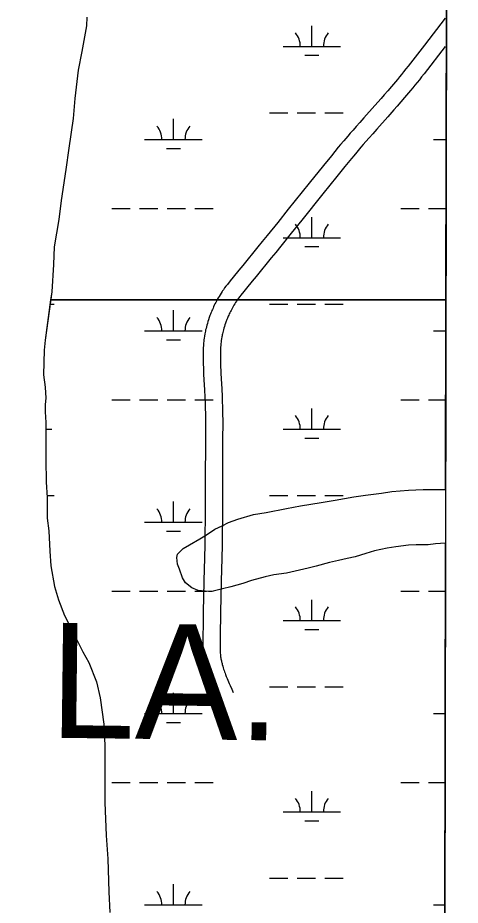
# Model space of a CAD drawing. Extents: x 3177185 to 3215018, y 812988 to 838321.
# Drawn here: x 3212033 to 3212802, y 822330 to 823873 of the extents above; entities that cross this region are included whole.
import ezdxf

# ---------------------------------------------------------------- set-up
doc = ezdxf.new("R2010")
doc.units = 0
for name, color, linetype in [('V-GRID-FRAM', 7, 'Continuous'), ('V-ROAD-CNTR', 7, 'Continuous'), ('V-SITE-VEGE', 7, 'Continuous'), ('V-TOPO-GNAM-IDEN', 7, 'Continuous'), ('V-WETL-SWMP', 7, 'Continuous')]:
    doc.layers.add(name, color=color, linetype=linetype)

msp = doc.modelspace()

# ---------------------------------------------------------------- linework, layer by layer
at = {"layer": 'V-GRID-FRAM'}
msp.add_lwpolyline([(3181402.4, 836586.1), (3212801.6, 836513), (3212767.2, 818326.1), (3181352.2, 818399.3), (3181402.4, 836586.1)], dxfattribs=at)
at = {"layer": 'V-ROAD-CNTR'}
for points in [[(3212775.6, 823872.1), (3212739.4, 823825.4), (3212715.1, 823794.1), (3212711.1, 823788.9), (3212707.1, 823784), (3212703.3, 823779.2), (3212699.6, 823774.6), (3212695.9, 823770.1), (3212692.4, 823765.9), (3212688.9, 823761.7), (3212682.1, 823753.7), (3212675.7, 823746.2), (3212669.7, 823739.2), (3212664, 823732.7), (3212653.2, 823720.4), (3212634.2, 823699), (3212627, 823690.9), (3212620.8, 823683.8), (3212615.4, 823677.6), (3212610.6, 823672.2), (3212606.4, 823667.4), (3212599.2, 823658.9), (3212593.8, 823652.6), (3212589.8, 823647.8), (3212583.8, 823640.5), (3212577.8, 823633.2), (3212563.8, 823615.9), (3212539.4, 823585.6), (3212502.8, 823540), (3212484.6, 823517.2), (3212466.3, 823494.5), (3212457.7, 823483.9), (3212450.2, 823474.7), (3212423.7, 823442.3), (3212417, 823434.1), (3212407.1, 823421.9), (3212402.1, 823415.7), (3212397.1, 823409.4), (3212394.7, 823406.4), (3212392.4, 823403.3), (3212390.2, 823400.3), (3212388.7, 823398)], [(3212775.5, 823823), (3212738.8, 823775.6), (3212734.6, 823770.4), (3212730.6, 823765.3), (3212726.7, 823760.4), (3212722.8, 823755.6), (3212719.1, 823751.1), (3212715.4, 823746.7), (3212711.9, 823742.4), (3212705, 823734.3), (3212698.4, 823726.6), (3212692.3, 823719.5), (3212686.5, 823712.9), (3212675.7, 823700.6), (3212656.6, 823679.1), (3212649.5, 823671.1), (3212643.3, 823664), (3212637.9, 823657.9), (3212633.2, 823652.5), (3212629.2, 823647.8), (3212622, 823639.5), (3212616.7, 823633.2), (3212612.8, 823628.5), (3212606.9, 823621.5), (3212601.1, 823614.3), (3212587.2, 823597.1), (3212562.8, 823566.8), (3212526.2, 823521.2), (3212508, 823498.5), (3212489.7, 823475.7), (3212481, 823465), (3212473.4, 823455.7), (3212446.9, 823423.3), (3212440.3, 823415.2), (3212430.4, 823403), (3212425.5, 823396.9), (3212420.6, 823390.8), (3212418.5, 823388.2), (3212416.6, 823385.6), (3212414.8, 823383.1), (3212413.6, 823381.3)], [(3212388.7, 823398), (3212388.2, 823397.3), (3212386.3, 823394.4), (3212384.4, 823391.5), (3212382.7, 823388.7), (3212381.1, 823386), (3212379.6, 823383.3), (3212378.2, 823380.6), (3212376.8, 823378.1), (3212375.5, 823375.6), (3212374.3, 823373.1), (3212373.2, 823370.7), (3212372.2, 823368.4), (3212371.1, 823366.1), (3212370.2, 823363.9), (3212369.3, 823361.8), (3212368.5, 823359.7), (3212367.7, 823357.6), (3212366.9, 823355.6), (3212365.6, 823351.8), (3212364.3, 823348.1), (3212363.3, 823344.7), (3212362.3, 823341.5), (3212361.4, 823338.4), (3212360.7, 823335.5), (3212360, 823332.8), (3212359.4, 823330.3), (3212358.9, 823327.9), (3212358.5, 823325.7), (3212358.1, 823323.5), (3212357.4, 823319.6), (3212356.8, 823316.2), (3212356.4, 823313.1), (3212356.1, 823310.4), (3212355.8, 823308.1), (3212355.6, 823306), (3212355.4, 823302.5), (3212355.2, 823299.8), (3212355.1, 823297.8), (3212355, 823294.8), (3212355, 823291.8), (3212354.9, 823288), (3212354.9, 823287.9)], [(3212413.6, 823381.3), (3212413.1, 823380.6), (3212411.5, 823378.1), (3212409.9, 823375.7), (3212408.5, 823373.3), (3212407.1, 823371), (3212405.8, 823368.7), (3212404.6, 823366.5), (3212403.5, 823364.3), (3212402.4, 823362.2), (3212401.4, 823360.1), (3212400.4, 823358.1), (3212399.5, 823356.1), (3212398.7, 823354.2), (3212397.9, 823352.3), (3212397.1, 823350.5), (3212396.4, 823348.7), (3212395.7, 823346.9), (3212395.1, 823345.3), (3212393.9, 823342), (3212392.9, 823338.9), (3212391.9, 823336), (3212391.1, 823333.2), (3212390.4, 823330.6), (3212389.8, 823328.2), (3212389.2, 823325.9), (3212388.7, 823323.8), (3212388.3, 823321.7), (3212387.9, 823319.8), (3212387.6, 823318.1), (3212387, 823314.7), (3212386.5, 823311.8), (3212386.2, 823309.3), (3212385.9, 823307), (3212385.7, 823305.1), (3212385.5, 823303.4), (3212385.3, 823300.4), (3212385.2, 823298.2), (3212385.1, 823296.5), (3212385, 823294), (3212385, 823291.5), (3212384.9, 823288), (3212385, 823284.6), (3212385, 823282.1)], [(3212354.9, 823287.9), (3212355, 823284.4), (3212355, 823277.4), (3212355.2, 823270.8), (3212355.4, 823264.7), (3212355.6, 823259)], [(3212385, 823282.1), (3212385, 823277.9), (3212385.2, 823271.6), (3212385.4, 823265.7), (3212385.6, 823260.2)], [(3212355.6, 823258.9), (3212355.8, 823253.6), (3212356.3, 823243.6), (3212357.2, 823226.3), (3212357.9, 823213.4), (3212358.3, 823203.7), (3212358.6, 823196.5), (3212358.8, 823191.2), (3212358.9, 823187.2), (3212358.9, 823181.1), (3212359, 823175.1), (3212358.9, 823133.8), (3212358.7, 823071.9), (3212358.5, 823010), (3212358.4, 822995.4), (3212358.2, 822981.6), (3212358, 822968.8), (3212357.8, 822956.7), (3212357.4, 822934), (3212356.4, 822894.3), (3212355.7, 822864.5), (3212355.3, 822842.1), (3212355, 822825.2), (3212354.8, 822812.6), (3212354.7, 822803.1), (3212354.6, 822788.9), (3212354.5, 822774.6), (3212354.6, 822771.7), (3212354.7, 822768.7), (3212354.9, 822765.9), (3212355.1, 822763.2), (3212355.4, 822760.6), (3212355.7, 822758.1), (3212356.1, 822755.7), (3212356.5, 822753.4), (3212356.9, 822751.1), (3212357.3, 822749), (3212357.8, 822746.9), (3212358.2, 822744.9), (3212358.7, 822743), (3212359.2, 822741.1), (3212360.2, 822737.6), (3212361.1, 822734.3), (3212362.1, 822731.2), (3212363.1, 822728.3), (3212364, 822725.6), (3212364.9, 822723.2), (3212365.8, 822720.8), (3212367.4, 822716.5), (3212368.9, 822712.8), (3212370.3, 822709.6), (3212372.7, 822704), (3212374.5, 822699.8), (3212377.3, 822693.6), (3212380.1, 822687.5)], [(3212385.6, 823260.2), (3212385.8, 823255), (3212386.3, 823245.2), (3212387.2, 823227.9), (3212387.9, 823214.8), (3212388.3, 823205), (3212388.6, 823197.5), (3212388.8, 823191.9), (3212388.8, 823187.7), (3212388.9, 823181.4), (3212389, 823175.1), (3212388.9, 823133.8), (3212388.7, 823071.8), (3212388.5, 823009.8), (3212388.4, 822995.1), (3212388.2, 822981.2), (3212388, 822968.3), (3212387.8, 822956.1), (3212387.4, 822933.4), (3212386.4, 822893.6), (3212385.7, 822863.8), (3212385.3, 822841.5), (3212385, 822824.8), (3212384.8, 822812.2), (3212384.7, 822802.8), (3212384.6, 822788.8), (3212384.5, 822774.8), (3212384.6, 822772.4), (3212384.7, 822770.3), (3212384.8, 822768.2), (3212385, 822766.1), (3212385.2, 822764.2), (3212385.4, 822762.2), (3212385.7, 822760.4), (3212386, 822758.6), (3212386.3, 822756.8), (3212386.7, 822755.1), (3212387, 822753.5), (3212387.4, 822751.9), (3212387.8, 822750.3), (3212388.2, 822748.8), (3212389, 822745.8), (3212389.8, 822743), (3212390.6, 822740.4), (3212391.5, 822738), (3212392.3, 822735.7), (3212393.1, 822733.5), (3212393.8, 822731.5), (3212395.3, 822727.6), (3212396.7, 822724.2), (3212397.9, 822721.2), (3212400.2, 822715.9), (3212401.9, 822712), (3212404.6, 822705.9), (3212407.4, 822699.9)]]:
    msp.add_lwpolyline(points, dxfattribs=at)
at = {"layer": 'V-SITE-VEGE'}
for p, q in [((3212776.2, 823052.8), (3212779.6, 824867.4)), ((3212153, 823874.1), (3212152.2, 823859.2)), ((3212152.2, 823859.2), (3212144.3, 823814.3)), ((3212144.3, 823814.3), (3212138.2, 823781.7)), ((3212138.2, 823781.7), (3212132, 823732.5)), ((3212132, 823732.5), (3212129.4, 823698.1)), ((3212129.4, 823698.1), (3212121.6, 823646.2)), ((3212121.6, 823646.2), (3212116.3, 823609.2)), ((3212116.3, 823609.2), (3212108.4, 823555.6)), ((3212108.4, 823555.6), (3212104.1, 823522.1)), ((3212104.1, 823522.1), (3212096.2, 823474.6)), ((3212096.2, 823474.6), (3212095.3, 823443.8)), ((3212095.3, 823443.8), (3212091.9, 823396.3)), ((3212091.9, 823396.3), (3212080.5, 823312.7)), ((3212080.5, 823312.7), (3212078.8, 823295.1)), ((3212078.8, 823295.1), (3212077.9, 823252)), ((3212077.9, 823252), (3212080.6, 823230.8)), ((3212080.6, 823230.8), (3212081.5, 823211.5)), ((3212081.5, 823211.5), (3212080.6, 823200.9)), ((3212080.6, 823200.9), (3212080.6, 823187.7)), ((3212080.6, 823187.7), (3212081.5, 823169.2)), ((3212081.5, 823169.2), (3212081.6, 823105)), ((3212081.6, 823105), (3212082.5, 823065.4)), ((3212082.5, 823065.4), (3212084.3, 823039)), ((3212616.6, 823040.4), (3212636.9, 823043)), ((3212636.9, 823043), (3212665, 823046.6)), ((3212665, 823046.6), (3212682.6, 823049.2)), ((3212682.6, 823049.2), (3212711.6, 823051.9)), ((3212711.6, 823051.9), (3212737.2, 823052.8)), ((3212737.2, 823052.8), (3212776.2, 823052.8)), ((3212084.3, 823039), (3212084.3, 823002.9)), ((3212524.2, 823024.4), (3212560.3, 823030.6)), ((3212560.3, 823030.6), (3212584.1, 823034.2)), ((3212584.1, 823034.2), (3212616.6, 823040.4)), ((3212442.4, 823009.4), (3212464.4, 823013)), ((3212464.4, 823013), (3212499.6, 823020)), ((3212499.6, 823020), (3212524.2, 823024.4)), ((3212084.3, 823002.9), (3212086.9, 822980.9)), ((3212399.3, 822995.3), (3212415.1, 823001.5)), ((3212415.1, 823001.5), (3212442.4, 823009.4)), ((3212086.9, 822980.9), (3212088.7, 822945.7)), ((3212360.6, 822974.1), (3212375.6, 822983.8)), ((3212375.6, 822983.8), (3212387.9, 822990)), ((3212387.9, 822990), (3212399.3, 822995.3)), ((3212331.6, 822956.5), (3212349.2, 822967.1)), ((3212349.2, 822967.1), (3212360.6, 822974.1)), ((3212310.5, 822940.7), (3212320.2, 822950.3)), ((3212320.2, 822950.3), (3212331.6, 822956.5)), ((3212674.8, 822950.7), (3212652.8, 822946.2)), ((3212689.7, 822953.3), (3212674.8, 822950.7)), ((3212711.7, 822956), (3212689.7, 822953.3)), ((3212724.9, 822956.9), (3212711.7, 822956)), ((3212746, 822956.9), (3212724.9, 822956.9)), ((3212758.4, 822958.7), (3212746, 822956.9)), ((3212776, 822959.4), (3212758.4, 822958.7)), ((3212771.8, 820724.5), (3212776, 822959.4)), ((3212088.7, 822945.7), (3212090.5, 822920.2)), ((3212309.6, 822934.5), (3212310.5, 822940.7)), ((3212310.5, 822923.1), (3212309.6, 822934.5)), ((3212619.3, 822935.7), (3212605.3, 822933)), ((3212637.8, 822941.8), (3212619.3, 822935.7)), ((3212652.8, 822946.2), (3212637.8, 822941.8)), ((3212090.5, 822920.2), (3212096.7, 822884.2)), ((3212314, 822914.3), (3212310.5, 822923.1)), ((3212551.6, 822919.8), (3212537.5, 822916.2)), ((3212574.5, 822925.9), (3212551.6, 822919.8)), ((3212590.3, 822929.5), (3212574.5, 822925.9)), ((3212605.3, 822933), (3212590.3, 822929.5)), ((3212319.3, 822899.3), (3212314, 822914.3)), ((3212477.7, 822904.7), (3212462.7, 822901.2)), ((3212499.7, 822907.4), (3212477.7, 822904.7)), ((3212537.5, 822916.2), (3212499.7, 822907.4)), ((3212324.6, 822890.5), (3212319.3, 822899.3)), ((3212335.2, 822881.7), (3212324.6, 822890.5)), ((3212424, 822889.7), (3212402.9, 822883.5)), ((3212439, 822895), (3212424, 822889.7)), ((3212462.7, 822901.2), (3212439, 822895)), ((3212096.7, 822884.2), (3212103.8, 822861.3)), ((3212346.6, 822877.3), (3212335.2, 822881.7)), ((3212364.2, 822875.6), (3212346.6, 822877.3)), ((3212370.4, 822875.6), (3212364.2, 822875.6)), ((3212388.9, 822880), (3212370.4, 822875.6)), ((3212402.9, 822883.5), (3212388.9, 822880)), ((3212103.8, 822861.3), (3212114.4, 822834)), ((3212114.4, 822834), (3212120.5, 822821.7)), ((3212120.5, 822821.7), (3212130.2, 822801.5)), ((3212130.2, 822801.5), (3212133.7, 822795.3)), ((3212133.7, 822795.3), (3212146.1, 822770.7)), ((3212146.1, 822770.7), (3212156.7, 822752.2)), ((3212156.7, 822752.2), (3212169.9, 822718.8)), ((3212169.9, 822718.8), (3212176.1, 822690.6)), ((3212176.1, 822690.6), (3212182.3, 822644.9)), ((3212182.3, 822644.9), (3212184.1, 822607.9)), ((3212184.1, 822607.9), (3212184.2, 822508.5)), ((3212184.2, 822508.5), (3212186.8, 822451.3)), ((3212186.8, 822451.3), (3212189.5, 822410.8)), ((3212189.5, 822410.8), (3212191.3, 822353.6)), ((3212191.3, 822353.6), (3212193.1, 822317.6))]:
    msp.add_line(p, q, dxfattribs=at)
at = {"layer": 'V-WETL-SWMP'}
for p, q in [((3212776.8, 823382.4), (3212786.1, 828329.4)), ((3212153, 823874.1), (3212152.2, 823859.2)), ((3212152.2, 823859.2), (3212144.3, 823814.3)), ((3212543.8, 823823.2), (3212543.8, 823859.2)), ((3212144.3, 823814.3), (3212138.2, 823781.7)), ((3212493.8, 823823.2), (3212593.8, 823823.2)), ((3212531.8, 823807.8), (3212555.8, 823807.8)), ((3212138.2, 823781.7), (3212132, 823732.5)), ((3212132, 823732.5), (3212129.4, 823698.1)), ((3212470.4, 823707.8), (3212502.4, 823707.8)), ((3212518.4, 823707.8), (3212550.4, 823707.8)), ((3212566.4, 823707.8), (3212598.4, 823707.8)), ((3212129.4, 823698.1), (3212121.6, 823646.2)), ((3212303.4, 823661.4), (3212303.4, 823697.4)), ((3212253.4, 823661.4), (3212353.4, 823661.4)), ((3212755.3, 823661.4), (3212777.3, 823661.4)), ((3212121.6, 823646.2), (3212116.3, 823609.2)), ((3212291.4, 823645.9), (3212315.4, 823645.9)), ((3212116.3, 823609.2), (3212108.4, 823555.6)), ((3212108.4, 823555.6), (3212104.1, 823522.1)), ((3212196.5, 823541.3), (3212228.5, 823541.3)), ((3212244.5, 823541.3), (3212276.5, 823541.3)), ((3212292.5, 823541.3), (3212324.5, 823541.3)), ((3212340.5, 823541.3), (3212372.5, 823541.3)), ((3212698.4, 823541.3), (3212730.4, 823541.3)), ((3212746.4, 823541.3), (3212777.1, 823541.3)), ((3212104.1, 823522.1), (3212096.2, 823474.6)), ((3212543.8, 823490.5), (3212543.8, 823526.5)), ((3212493.8, 823490.5), (3212593.8, 823490.5)), ((3212096.2, 823474.6), (3212095.3, 823443.8)), ((3212531.8, 823475.1), (3212555.8, 823475.1)), ((3212095.3, 823443.8), (3212091.9, 823396.3)), ((3212090, 823382.4), (3212080.5, 823312.7)), ((3212091.9, 823396.3), (3212090, 823382.4)), ((3212090, 823382.4), (3212776.8, 823382.4)), ((3212776.8, 823382.4), (3212090, 823382.4)), ((3212776.2, 823052.8), (3212776.8, 823382.4)), ((3212089, 823375.1), (3212096.5, 823375.1)), ((3212470.4, 823375.1), (3212502.4, 823375.1)), ((3212518.4, 823375.1), (3212550.4, 823375.1)), ((3212566.4, 823375.1), (3212598.4, 823375.1)), ((3212303.4, 823328.7), (3212303.4, 823364.7)), ((3212253.4, 823328.7), (3212353.4, 823328.7)), ((3212755.3, 823328.7), (3212776.7, 823328.7)), ((3212080.5, 823312.7), (3212078.8, 823295.1)), ((3212291.4, 823313.2), (3212315.4, 823313.2)), ((3212078.8, 823295.1), (3212077.9, 823252)), ((3212077.9, 823252), (3212080.6, 823230.8)), ((3212080.6, 823230.8), (3212081.5, 823211.5)), ((3212081.5, 823211.5), (3212080.6, 823200.9)), ((3212080.6, 823200.9), (3212080.6, 823187.7)), ((3212196.5, 823208.6), (3212228.5, 823208.6)), ((3212244.5, 823208.6), (3212276.5, 823208.6)), ((3212292.5, 823208.6), (3212324.5, 823208.6)), ((3212340.5, 823208.6), (3212372.5, 823208.6)), ((3212698.4, 823208.6), (3212730.4, 823208.6)), ((3212746.4, 823208.6), (3212776.5, 823208.6)), ((3212080.6, 823187.7), (3212081.5, 823169.2)), ((3212543.8, 823157.9), (3212543.8, 823193.9)), ((3212081.5, 823169.2), (3212081.6, 823105)), ((3212081.5, 823157.9), (3212091.9, 823157.9)), ((3212493.8, 823157.9), (3212593.8, 823157.9)), ((3212531.8, 823142.4), (3212555.8, 823142.4)), ((3212081.6, 823105), (3212082.5, 823065.4)), ((3212082.5, 823065.4), (3212084.3, 823039)), ((3212084, 823042.4), (3212096.5, 823042.4)), ((3212470.4, 823042.4), (3212502.4, 823042.4)), ((3212518.4, 823042.4), (3212550.4, 823042.4)), ((3212566.4, 823042.4), (3212598.4, 823042.4)), ((3212616.6, 823040.4), (3212636.9, 823043)), ((3212636.9, 823043), (3212665, 823046.6)), ((3212665, 823046.6), (3212682.6, 823049.2)), ((3212682.6, 823049.2), (3212711.6, 823051.9)), ((3212711.6, 823051.9), (3212737.2, 823052.8)), ((3212737.2, 823052.8), (3212776.2, 823052.8)), ((3212084.3, 823039), (3212084.3, 823002.9)), ((3212303.4, 822996), (3212303.4, 823032)), ((3212524.2, 823024.4), (3212560.3, 823030.6)), ((3212560.3, 823030.6), (3212584.1, 823034.2)), ((3212584.1, 823034.2), (3212616.6, 823040.4)), ((3212442.4, 823009.4), (3212464.4, 823013)), ((3212464.4, 823013), (3212499.6, 823020)), ((3212499.6, 823020), (3212524.2, 823024.4)), ((3212084.3, 823002.9), (3212086.9, 822980.9)), ((3212253.4, 822996), (3212353.4, 822996)), ((3212399.3, 822995.3), (3212415.1, 823001.5)), ((3212415.1, 823001.5), (3212442.4, 823009.4)), ((3212086.9, 822980.9), (3212088.7, 822945.7)), ((3212291.4, 822980.6), (3212315.4, 822980.6)), ((3212360.6, 822974.1), (3212375.6, 822983.8)), ((3212375.6, 822983.8), (3212387.9, 822990)), ((3212387.9, 822990), (3212399.3, 822995.3)), ((3212331.6, 822956.5), (3212349.2, 822967.1)), ((3212349.2, 822967.1), (3212360.6, 822974.1)), ((3212310.5, 822940.7), (3212320.2, 822950.3)), ((3212320.2, 822950.3), (3212331.6, 822956.5)), ((3212674.8, 822950.7), (3212652.8, 822946.2)), ((3212689.7, 822953.3), (3212674.8, 822950.7)), ((3212711.7, 822956), (3212689.7, 822953.3)), ((3212724.9, 822956.9), (3212711.7, 822956)), ((3212746, 822956.9), (3212724.9, 822956.9)), ((3212758.4, 822958.7), (3212746, 822956.9)), ((3212776, 822959.4), (3212758.4, 822958.7)), ((3212771.8, 820724.5), (3212776, 822959.4)), ((3212088.7, 822945.7), (3212090.5, 822920.2)), ((3212309.6, 822934.5), (3212310.5, 822940.7)), ((3212310.5, 822923.1), (3212309.6, 822934.5)), ((3212619.3, 822935.7), (3212605.3, 822933)), ((3212637.8, 822941.8), (3212619.3, 822935.7)), ((3212652.8, 822946.2), (3212637.8, 822941.8)), ((3212090.5, 822920.2), (3212096.7, 822884.2)), ((3212314, 822914.3), (3212310.5, 822923.1)), ((3212551.6, 822919.8), (3212537.5, 822916.2)), ((3212574.5, 822925.9), (3212551.6, 822919.8)), ((3212590.3, 822929.5), (3212574.5, 822925.9)), ((3212605.3, 822933), (3212590.3, 822929.5)), ((3212319.3, 822899.3), (3212314, 822914.3)), ((3212477.7, 822904.7), (3212462.7, 822901.2)), ((3212499.7, 822907.4), (3212477.7, 822904.7)), ((3212537.5, 822916.2), (3212499.7, 822907.4)), ((3212324.6, 822890.5), (3212319.3, 822899.3)), ((3212335.2, 822881.7), (3212324.6, 822890.5)), ((3212424, 822889.7), (3212402.9, 822883.5)), ((3212439, 822895), (3212424, 822889.7)), ((3212462.7, 822901.2), (3212439, 822895)), ((3212096.7, 822884.2), (3212103.8, 822861.3)), ((3212196.5, 822875.9), (3212228.5, 822875.9)), ((3212244.5, 822875.9), (3212276.5, 822875.9)), ((3212292.5, 822875.9), (3212324.5, 822875.9)), ((3212346.6, 822877.3), (3212335.2, 822881.7)), ((3212340.5, 822875.9), (3212360.9, 822875.9)), ((3212364.2, 822875.6), (3212346.6, 822877.3)), ((3212370.4, 822875.6), (3212364.2, 822875.6)), ((3212388.9, 822880), (3212370.4, 822875.6)), ((3212371.7, 822875.9), (3212372.5, 822875.9)), ((3212402.9, 822883.5), (3212388.9, 822880)), ((3212698.4, 822875.9), (3212730.4, 822875.9)), ((3212746.4, 822875.9), (3212775.8, 822875.9)), ((3212103.8, 822861.3), (3212114.4, 822834)), ((3212543.8, 822825.2), (3212543.8, 822861.2)), ((3212114.4, 822834), (3212120.5, 822821.7)), ((3212120.5, 822821.7), (3212130.2, 822801.5)), ((3212493.8, 822825.2), (3212593.8, 822825.2)), ((3212130.2, 822801.5), (3212133.7, 822795.3)), ((3212133.7, 822795.3), (3212146.1, 822770.7)), ((3212531.8, 822809.8), (3212555.8, 822809.8)), ((3212146.1, 822770.7), (3212156.7, 822752.2)), ((3212156.7, 822752.2), (3212169.9, 822718.8)), ((3212169.9, 822718.8), (3212176.1, 822690.6)), ((3212470.4, 822709.8), (3212502.4, 822709.8)), ((3212518.4, 822709.8), (3212550.4, 822709.8)), ((3212566.4, 822709.8), (3212598.4, 822709.8)), ((3212176.1, 822690.6), (3212182.3, 822644.9)), ((3212303.4, 822663.3), (3212303.4, 822699.3)), ((3212253.4, 822663.3), (3212353.4, 822663.3)), ((3212755.3, 822663.3), (3212775.4, 822663.3)), ((3212182.3, 822644.9), (3212184.1, 822607.9)), ((3212291.4, 822647.9), (3212315.4, 822647.9)), ((3212184.1, 822607.9), (3212184.2, 822508.5)), ((3212196.5, 822543.3), (3212228.5, 822543.3)), ((3212244.5, 822543.3), (3212276.5, 822543.3)), ((3212292.5, 822543.3), (3212324.5, 822543.3)), ((3212340.5, 822543.3), (3212372.5, 822543.3)), ((3212698.4, 822543.3), (3212730.4, 822543.3)), ((3212746.4, 822543.3), (3212775.2, 822543.3)), ((3212543.8, 822492.5), (3212543.8, 822528.5)), ((3212184.2, 822508.5), (3212186.8, 822451.3)), ((3212493.8, 822492.5), (3212593.8, 822492.5)), ((3212531.8, 822477.1), (3212555.8, 822477.1)), ((3212186.8, 822451.3), (3212189.5, 822410.8)), ((3212189.5, 822410.8), (3212191.3, 822353.6)), ((3212303.4, 822330.6), (3212303.4, 822366.6)), ((3212470.4, 822377.1), (3212502.4, 822377.1)), ((3212518.4, 822377.1), (3212550.4, 822377.1)), ((3212566.4, 822377.1), (3212598.4, 822377.1)), ((3212191.3, 822353.6), (3212193.1, 822317.6)), ((3212253.4, 822330.6), (3212353.4, 822330.6)), ((3212755.3, 822330.6), (3212774.8, 822330.6))]:
    msp.add_line(p, q, dxfattribs=at)
for centre, start, end in [((3212488.6, 823823.7), 359.2282, 40.7718), ((3212599.1, 823823.7), 139.2282, 180.7718), ((3212248.1, 823661.8), 359.2282, 40.7718), ((3212358.6, 823661.8), 139.2282, 180.7718), ((3212750, 823661.8), 39.1949, 40.7718), ((3212488.6, 823491), 359.2282, 40.7718), ((3212599.1, 823491), 139.2282, 180.7718), ((3212248.1, 823329.1), 359.2282, 40.7718), ((3212358.6, 823329.1), 139.2282, 180.7718), ((3212488.6, 823158.3), 359.2282, 40.7718), ((3212599.1, 823158.3), 139.2282, 180.7718), ((3212248.1, 822996.5), 359.2282, 40.7718), ((3212358.6, 822996.5), 139.2282, 180.7718), ((3212488.6, 822825.7), 359.2282, 40.7718), ((3212599.1, 822825.7), 139.2282, 180.7718), ((3212248.1, 822663.8), 359.2282, 40.7718), ((3212358.6, 822663.8), 139.2282, 180.7718), ((3212488.6, 822493), 359.2282, 40.7718), ((3212599.1, 822493), 139.2282, 180.7718), ((3212248.1, 822331.1), 359.2282, 40.7718), ((3212358.6, 822331.1), 139.2282, 180.7718)]:
    msp.add_arc(centre, 35.2, start, end, dxfattribs=at)

# ---------------------------------------------------------------- texts
at = {"layer": 'V-TOPO-GNAM-IDEN'}
msp.add_text('LA.', height=200, rotation=359.3169, dxfattribs=at).set_placement((3212087.4, 822621.4))

doc.saveas('drawing.dxf')
